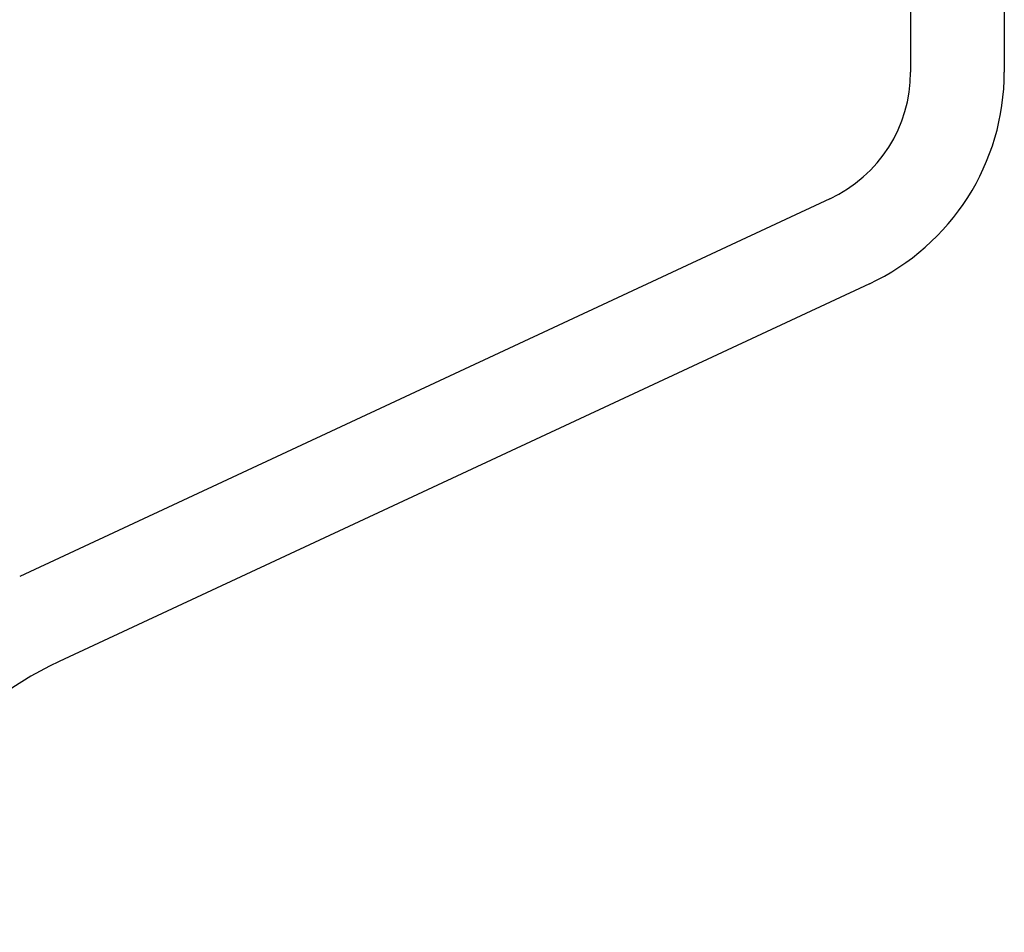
# Model space of a CAD drawing. Extents: x -285 to 5863, y 308 to 3178.
# Tile 411 of 622: x 1835.41 to 1836.461, y 982.832 to 983.806. Entities that reach past the tile are written whole.
import ezdxf

# ---------------------------------------------------------------- set-up
doc = ezdxf.new("R2010")
doc.units = 0
doc.header["$MEASUREMENT"] = 0
doc.layers.add('SPILL-BUCKET', color=1, linetype='CONTINUOUS')

msp = doc.modelspace()

# ---------------------------------------------------------------- linework, layer by layer
at = {"layer": 'SPILL-BUCKET', "color": 1, "linetype": 'Continuous'}
for p, q in [((1836.36067, 984.17672), (1836.36067, 983.74985)), ((1836.4606, 984.17672), (1836.4606, 983.74985)), ((1836.27448, 983.61456), (1835.41021, 983.21154)), ((1836.31672, 983.52399), (1835.45244, 983.12097))]:
    msp.add_line(p, q, dxfattribs=at)
for centre, radius, start, end in [((1836.2114, 983.74985), 0.14927, 295, 0), ((1836.2114, 983.74985), 0.24921, 295, 0), ((1835.61082, 982.78134), 0.37474, 115, 225)]:
    msp.add_arc(centre, radius, start, end, dxfattribs=at)

doc.saveas('drawing.dxf')
